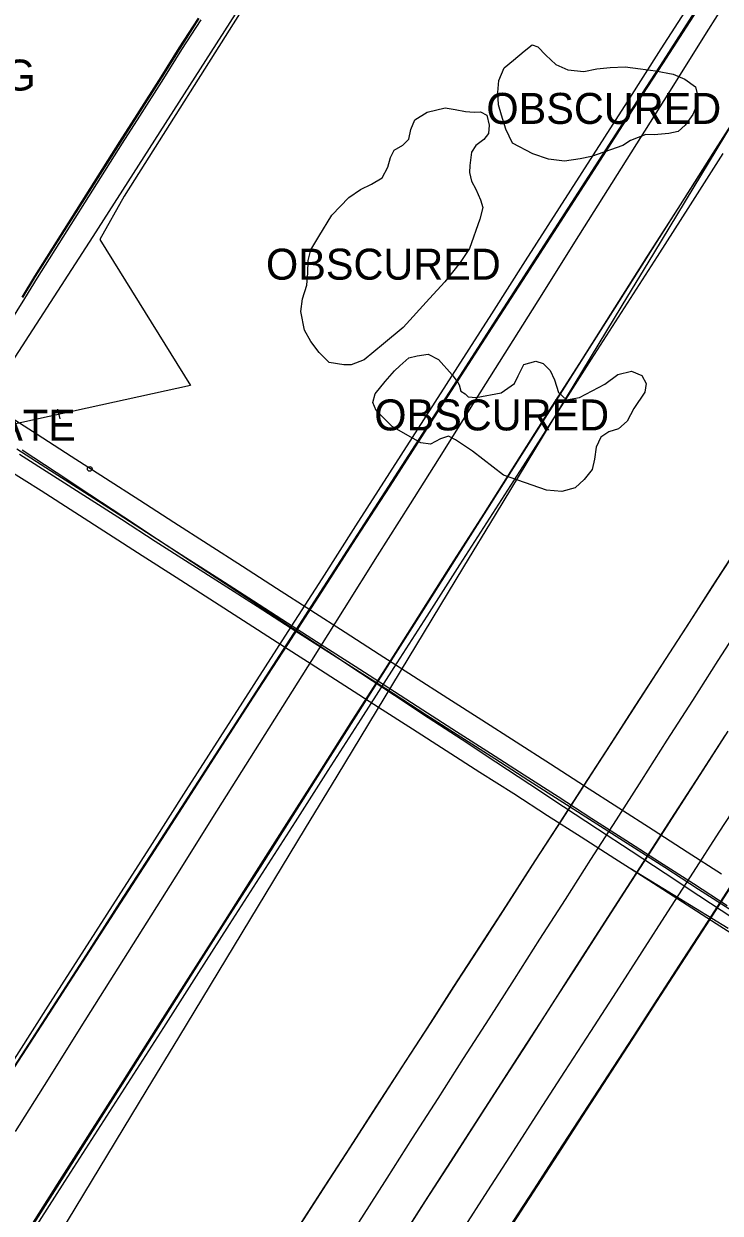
# Model space of a CAD drawing. Extents: x 368532 to 392481, y 10654822 to 10676899.
# Drawn here: x 368731.1 to 368843.5, y 10676483.6 to 10676675.6 of the extents above; entities that cross this region are included whole.
import ezdxf

# ---------------------------------------------------------------- set-up
doc = ezdxf.new("R2010")
doc.units = 0
for name, color, linetype in [('p_Catenary', 7, 'Continuous'), ('p_dtm obscured area', 7, 'Continuous'), ('p_dtm sidewalk', 7, 'Continuous'), ('p_road - paved curb', 7, 'Continuous'), ('p_road general road feature', 7, 'Continuous'), ('p_structure fence', 7, 'Continuous'), ('p_structure unidentified', 7, 'Continuous')]:
    doc.layers.add(name, color=color, linetype=linetype)

msp = doc.modelspace()

# ---------------------------------------------------------------- linework, layer by layer
at = {"layer": 'p_Catenary'}
for points in [[(368729.76, 10676496.78), (368735.07, 10676505.22), (368740.38, 10676513.67), (368745.69, 10676522.11), (368751, 10676530.55), (368756.31, 10676539), (368761.62, 10676547.44), (368766.94, 10676555.88), (368772.25, 10676564.33), (368777.56, 10676572.77), (368782.87, 10676581.21), (368788.18, 10676589.66), (368793.49, 10676598.1), (368798.8, 10676606.54), (368804.11, 10676614.99), (368809.42, 10676623.43), (368814.73, 10676631.87), (368820.04, 10676640.32), (368825.36, 10676648.76), (368830.67, 10676657.2), (368835.98, 10676665.65), (368841.29, 10676674.09), (368846.6, 10676682.54)], [(368713.52, 10676483.38), (368719, 10676491.93), (368724.47, 10676500.49), (368729.95, 10676509.04), (368735.42, 10676517.59), (368740.9, 10676526.14), (368746.37, 10676534.69), (368751.85, 10676543.24), (368757.32, 10676551.8), (368762.8, 10676560.35), (368768.27, 10676568.9), (368773.75, 10676577.45), (368779.22, 10676586), (368784.7, 10676594.55), (368790.17, 10676603.1), (368795.65, 10676611.66), (368801.12, 10676620.21), (368806.6, 10676628.76), (368812.07, 10676637.31), (368817.55, 10676645.86), (368823.02, 10676654.41), (368828.5, 10676662.97), (368833.97, 10676671.52), (368839.45, 10676680.07)], [(368839.65, 10676677.61), (368834.15, 10676669.09), (368828.65, 10676660.57), (368823.15, 10676652.05), (368817.65, 10676643.53), (368812.15, 10676635.02), (368806.64, 10676626.5), (368801.14, 10676617.98), (368795.64, 10676609.46), (368790.14, 10676600.94), (368784.64, 10676592.42), (368779.14, 10676583.9), (368773.64, 10676575.38), (368768.13, 10676566.87), (368762.63, 10676558.35), (368757.13, 10676549.83), (368751.63, 10676541.31), (368746.13, 10676532.79), (368740.63, 10676524.27), (368735.12, 10676515.75), (368729.62, 10676507.23), (368724.12, 10676498.72), (368718.62, 10676490.2), (368713.12, 10676481.68)], [(368713.81, 10676482.84), (368719.28, 10676491.33), (368724.76, 10676499.82), (368730.24, 10676508.31), (368735.72, 10676516.8), (368741.19, 10676525.29), (368746.67, 10676533.77), (368752.15, 10676542.26), (368757.63, 10676550.75), (368763.1, 10676559.24), (368768.58, 10676567.73), (368774.06, 10676576.22), (368779.53, 10676584.71), (368785.01, 10676593.2), (368790.49, 10676601.69), (368795.97, 10676610.17), (368801.44, 10676618.66), (368806.92, 10676627.15), (368812.4, 10676635.64), (368817.88, 10676644.13), (368823.35, 10676652.62), (368828.83, 10676661.11), (368834.31, 10676669.6), (368839.78, 10676678.09)], [(368848.34, 10676664.16), (368843.07, 10676655.85), (368837.79, 10676647.54), (368832.52, 10676639.22), (368827.24, 10676630.91), (368821.97, 10676622.6), (368816.69, 10676614.28), (368811.42, 10676605.97), (368806.14, 10676597.66), (368800.87, 10676589.34), (368795.59, 10676581.03), (368790.32, 10676572.72), (368785.04, 10676564.4), (368779.77, 10676556.09), (368774.49, 10676547.78), (368769.22, 10676539.46), (368763.94, 10676531.15), (368758.66, 10676522.84), (368753.39, 10676514.52), (368748.11, 10676506.21), (368742.84, 10676497.9), (368737.56, 10676489.58), (368732.29, 10676481.27)], [(368731.24, 10676479.93), (368736.53, 10676488.25), (368741.82, 10676496.57), (368747.11, 10676504.89), (368752.4, 10676513.21), (368757.69, 10676521.53), (368762.98, 10676529.86), (368768.28, 10676538.18), (368773.57, 10676546.5), (368778.86, 10676554.82), (368784.15, 10676563.14), (368789.44, 10676571.46), (368794.73, 10676579.78), (368800.02, 10676588.11), (368805.32, 10676596.43), (368810.61, 10676604.75), (368815.9, 10676613.07), (368821.19, 10676621.39), (368826.48, 10676629.71), (368831.77, 10676638.03), (368837.07, 10676646.36), (368842.36, 10676654.68), (368847.65, 10676663)], [(368735.68, 10676478.22), (368740.79, 10676486.66), (368745.9, 10676495.1), (368751.01, 10676503.53), (368756.11, 10676511.97), (368761.22, 10676520.4), (368766.33, 10676528.84), (368771.44, 10676537.28), (368776.55, 10676545.71), (368781.66, 10676554.15), (368786.77, 10676562.58), (368791.88, 10676571.02), (368796.99, 10676579.46), (368802.1, 10676587.89), (368807.21, 10676596.33), (368812.32, 10676604.76), (368817.43, 10676613.2), (368822.54, 10676621.64), (368827.65, 10676630.07), (368832.75, 10676638.51), (368837.86, 10676646.94), (368842.97, 10676655.38), (368848.08, 10676663.82)], [(368732.42, 10676480.38), (368737.73, 10676488.68), (368743.04, 10676496.98), (368748.35, 10676505.27), (368753.67, 10676513.57), (368758.98, 10676521.87), (368764.29, 10676530.16), (368769.6, 10676538.46), (368774.92, 10676546.76), (368780.23, 10676555.05), (368785.54, 10676563.35), (368790.85, 10676571.65), (368796.17, 10676579.94), (368801.48, 10676588.24), (368806.79, 10676596.54), (368812.1, 10676604.83), (368817.42, 10676613.13), (368822.73, 10676621.43), (368828.04, 10676629.72), (368833.35, 10676638.02), (368838.67, 10676646.32), (368843.98, 10676654.62)], [(368727.71, 10676612.86), (368733.23, 10676609.31), (368738.75, 10676605.76), (368744.28, 10676602.21), (368749.8, 10676598.67), (368755.32, 10676595.12), (368760.84, 10676591.57), (368766.37, 10676588.03), (368771.89, 10676584.48), (368777.41, 10676580.93), (368782.94, 10676577.38), (368788.46, 10676573.84), (368793.98, 10676570.29), (368799.51, 10676566.74), (368805.03, 10676563.19), (368810.55, 10676559.65), (368816.08, 10676556.1), (368821.6, 10676552.55), (368827.12, 10676549), (368832.65, 10676545.46), (368838.17, 10676541.91), (368843.69, 10676538.36)], [(368729.96, 10676606.97), (368735.42, 10676603.46), (368740.88, 10676599.95), (368746.34, 10676596.44), (368751.8, 10676592.93), (368757.26, 10676589.42), (368762.72, 10676585.91), (368768.18, 10676582.4), (368773.64, 10676578.89), (368779.1, 10676575.38), (368784.56, 10676571.87), (368790.02, 10676568.36), (368795.48, 10676564.85), (368800.94, 10676561.34), (368806.4, 10676557.83), (368811.86, 10676554.32), (368817.32, 10676550.82), (368822.78, 10676547.31), (368828.24, 10676543.8), (368833.7, 10676540.29), (368839.16, 10676536.78), (368844.62, 10676533.27)], [(368730.84, 10676606.77), (368736.3, 10676603.17), (368741.76, 10676599.58), (368747.22, 10676595.98), (368752.68, 10676592.39), (368758.14, 10676588.79), (368763.6, 10676585.2), (368769.06, 10676581.6), (368774.52, 10676578.01), (368779.98, 10676574.41), (368785.44, 10676570.81), (368790.9, 10676567.22), (368796.36, 10676563.62), (368801.82, 10676560.03), (368807.28, 10676556.43), (368812.74, 10676552.84), (368818.2, 10676549.24), (368823.66, 10676545.65), (368829.12, 10676542.05), (368834.58, 10676538.46), (368840.05, 10676534.86), (368845.51, 10676531.27)], [(368730.41, 10676606.11), (368735.89, 10676602.6), (368741.37, 10676599.09), (368746.84, 10676595.58), (368752.32, 10676592.07), (368757.8, 10676588.56), (368763.28, 10676585.05), (368768.76, 10676581.54), (368774.24, 10676578.03), (368779.72, 10676574.52), (368785.2, 10676571.01), (368790.68, 10676567.5), (368796.16, 10676563.98), (368801.64, 10676560.47), (368807.12, 10676556.96), (368812.6, 10676553.45), (368818.08, 10676549.94), (368823.56, 10676546.43), (368829.04, 10676542.92), (368834.52, 10676539.41), (368840, 10676535.9), (368845.48, 10676532.39)], [(368728.43, 10676603.7), (368733.88, 10676600.21), (368739.33, 10676596.71), (368744.77, 10676593.22), (368750.22, 10676589.72), (368755.67, 10676586.23), (368761.12, 10676582.74), (368766.57, 10676579.24), (368772.01, 10676575.75), (368777.46, 10676572.26), (368782.91, 10676568.76), (368788.36, 10676565.27), (368793.81, 10676561.78), (368799.25, 10676558.28), (368804.7, 10676554.79), (368810.15, 10676551.3), (368815.6, 10676547.8), (368821.05, 10676544.31), (368826.49, 10676540.81), (368831.94, 10676537.32), (368837.39, 10676533.83), (368842.84, 10676530.33), (368848.29, 10676526.84)], [(368775.44, 10676481.35), (368779.62, 10676487.82), (368783.8, 10676494.29), (368787.98, 10676500.76), (368792.16, 10676507.22), (368796.33, 10676513.69), (368800.51, 10676520.16), (368804.69, 10676526.62), (368808.87, 10676533.09), (368813.05, 10676539.56), (368817.23, 10676546.02), (368821.41, 10676552.49), (368825.59, 10676558.96), (368829.77, 10676565.42), (368833.94, 10676571.89), (368838.12, 10676578.36), (368842.3, 10676584.82), (368846.48, 10676591.29)], [(368775.74, 10676481.76), (368779.95, 10676488.29), (368784.17, 10676494.81), (368788.39, 10676501.34), (368792.61, 10676507.87), (368796.82, 10676514.39), (368801.04, 10676520.92), (368805.26, 10676527.45), (368809.48, 10676533.97), (368813.69, 10676540.5), (368817.91, 10676547.03), (368822.13, 10676553.55), (368826.34, 10676560.08), (368830.56, 10676566.61), (368834.78, 10676573.14), (368839, 10676579.66), (368843.21, 10676586.19), (368847.43, 10676592.72)], [(368752.75, 10676431.44), (368756.86, 10676437.87), (368760.97, 10676444.29), (368765.08, 10676450.72), (368769.18, 10676457.14), (368773.29, 10676463.56), (368777.4, 10676469.99), (368781.51, 10676476.41), (368785.62, 10676482.83), (368789.73, 10676489.26), (368793.84, 10676495.68), (368797.95, 10676502.11), (368802.06, 10676508.53), (368806.17, 10676514.95), (368810.28, 10676521.38), (368814.39, 10676527.8), (368818.5, 10676534.22), (368822.61, 10676540.65), (368826.72, 10676547.07), (368830.83, 10676553.5), (368834.94, 10676559.92), (368839.05, 10676566.34), (368843.16, 10676572.77), (368847.27, 10676579.19)], [(368757.66, 10676426.13), (368762.7, 10676433.96), (368766.78, 10676440.3), (368770.86, 10676446.64), (368774.94, 10676452.98), (368779.02, 10676459.32), (368783.1, 10676465.66), (368787.19, 10676472), (368791.27, 10676478.34), (368795.35, 10676484.68), (368799.43, 10676491.02), (368803.51, 10676497.36), (368807.59, 10676503.7), (368811.67, 10676510.04), (368815.75, 10676516.38), (368819.83, 10676522.72), (368823.91, 10676529.06), (368828, 10676535.4), (368832.08, 10676541.74), (368836.16, 10676548.08), (368840.24, 10676554.42), (368844.32, 10676560.76)], [(368759.4, 10676428.78), (368763.46, 10676435.1), (368767.53, 10676441.41), (368771.6, 10676447.72), (368775.66, 10676454.04), (368779.73, 10676460.35), (368783.79, 10676466.67), (368787.86, 10676472.98), (368791.92, 10676479.3), (368795.99, 10676485.61), (368800.05, 10676491.93), (368804.12, 10676498.24), (368808.18, 10676504.56), (368812.25, 10676510.87), (368816.32, 10676517.19), (368820.38, 10676523.5), (368824.45, 10676529.81), (368828.51, 10676536.13), (368832.58, 10676542.44), (368836.64, 10676548.76), (368840.71, 10676555.07), (368844.77, 10676561.39)], [(368764.48, 10676422.88), (368768.63, 10676429.31), (368772.78, 10676435.74), (368776.93, 10676442.17), (368781.08, 10676448.6), (368785.23, 10676455.03), (368789.38, 10676461.46), (368793.53, 10676467.89), (368797.68, 10676474.33), (368801.83, 10676480.76), (368805.98, 10676487.19), (368810.13, 10676493.62), (368814.28, 10676500.05), (368818.43, 10676506.48), (368822.58, 10676512.91), (368826.73, 10676519.34), (368830.88, 10676525.77), (368835.03, 10676532.21), (368839.18, 10676538.64), (368843.33, 10676545.07), (368847.48, 10676551.5)], [(368768.47, 10676417.6), (368773.57, 10676425.5), (368777.55, 10676431.64), (368781.53, 10676437.79), (368785.51, 10676443.94), (368789.49, 10676450.09), (368793.47, 10676456.24), (368797.45, 10676462.39), (368801.43, 10676468.54), (368805.41, 10676474.69), (368809.39, 10676480.84), (368813.37, 10676486.99), (368817.35, 10676493.14), (368821.33, 10676499.29), (368825.31, 10676505.44), (368829.29, 10676511.59), (368833.27, 10676517.74), (368837.24, 10676523.89), (368841.22, 10676530.04), (368845.2, 10676536.19)], [(368769.23, 10676419.23), (368773.25, 10676425.42), (368777.26, 10676431.61), (368781.28, 10676437.8), (368785.29, 10676444), (368789.31, 10676450.19), (368793.32, 10676456.38), (368797.34, 10676462.58), (368801.35, 10676468.77), (368805.37, 10676474.96), (368809.38, 10676481.16), (368813.4, 10676487.35), (368817.41, 10676493.54), (368821.43, 10676499.73), (368825.44, 10676505.93), (368829.46, 10676512.12), (368833.48, 10676518.31), (368837.49, 10676524.51), (368841.51, 10676530.7), (368845.52, 10676536.89)], [(368769.59, 10676419.35), (368773.57, 10676425.5), (368777.55, 10676431.64), (368781.53, 10676437.79), (368785.51, 10676443.94), (368789.49, 10676450.09), (368793.47, 10676456.24), (368797.45, 10676462.39), (368801.43, 10676468.54), (368805.41, 10676474.69), (368809.39, 10676480.84), (368813.37, 10676486.99), (368817.35, 10676493.14), (368821.33, 10676499.29), (368825.31, 10676505.44), (368829.29, 10676511.59), (368833.27, 10676517.74), (368837.24, 10676523.89), (368841.22, 10676530.04), (368845.2, 10676536.19)]]:
    msp.add_lwpolyline(points, dxfattribs=at)
at = {"layer": 'p_dtm obscured area'}
for points in [[(368827.75, 10676655.94), (368822.69, 10676654.13), (368820.86, 10676653.75), (368818.33, 10676653.39), (368815.76, 10676653.7), (368813.25, 10676654.56), (368809.94, 10676656.27), (368808.91, 10676658.55), (368808.2, 10676660.8), (368807.69, 10676662.5), (368807.59, 10676664.47), (368807.74, 10676666.43), (368808.59, 10676668.44), (368810.1, 10676669.69), (368811.82, 10676671.15), (368813.13, 10676672.17), (368814.07, 10676671.86), (368815.36, 10676670.5), (368816.94, 10676668.98), (368818.9, 10676668.12), (368821.47, 10676667.87), (368823.59, 10676668.29), (368825.7, 10676668.52), (368828.12, 10676668.6), (368830.59, 10676668.29), (368833.05, 10676667.99), (368835.9, 10676667.43), (368837.75, 10676666.62), (368839.48, 10676665.36), (368839.82, 10676664.03), (368839.69, 10676662.41), (368839.06, 10676660.91), (368837.83, 10676659.2), (368836.67, 10676658.19), (368835.21, 10676657.87), (368832.81, 10676657.65), (368831.46, 10676657.69), (368829.02, 10676656.7)], [(368804.67, 10676644.04), (368803.01, 10676639.31), (368801.54, 10676637.01), (368799.06, 10676633.92), (368796.57, 10676631.24), (368792.32, 10676626.52), (368789.12, 10676623.9), (368786.04, 10676621.31), (368783.9, 10676620.5), (368782.74, 10676620.51), (368780.4, 10676620.9), (368778.76, 10676622.48), (368777.43, 10676624.28), (368776.42, 10676626.1), (368775.81, 10676629.11), (368776.08, 10676631.15), (368776.77, 10676633.37), (368776.94, 10676635.36), (368777, 10676637.34), (368777.41, 10676639.1), (368778.71, 10676641.25), (368780.81, 10676644.65), (368783.53, 10676647.52), (368785.41, 10676648.83), (368787.21, 10676649.66), (368788.94, 10676650.7), (368789.85, 10676652.44), (368790.27, 10676653.99), (368790.84, 10676655.15), (368792.26, 10676655.96), (368793.23, 10676656.95), (368793.57, 10676658.52), (368794.18, 10676660.04), (368796.17, 10676661.3), (368799.1, 10676661.98), (368800.69, 10676661.72), (368802.37, 10676661.39), (368803.75, 10676661.28), (368804.8, 10676661.37), (368805.8, 10676660.79), (368806.2, 10676659.2), (368806.11, 10676657.85), (368805.33, 10676656.9), (368804.07, 10676655.93), (368803.37, 10676654.85), (368803.07, 10676652.67), (368803.03, 10676651.54), (368803.35, 10676650.17), (368804.02, 10676648.88), (368804.77, 10676647.16), (368805.19, 10676645.91)], [(368804.09, 10676615.25), (368808.12, 10676615.99), (368810.3, 10676617.48), (368810.85, 10676618.75), (368811.77, 10676620.57), (368813.71, 10676621.12), (368814.9, 10676620.71), (368816.06, 10676619.59), (368816.73, 10676618.08), (368817.39, 10676616.04), (368818.69, 10676614.85), (368820.77, 10676615.26), (368824.85, 10676617.4), (368826.96, 10676618.96), (368829.15, 10676619.48), (368830.85, 10676618.81), (368831.51, 10676617.52), (368831.33, 10676616.12), (368829.52, 10676613.47), (368828.46, 10676611.43), (368827.09, 10676610.16), (368825.51, 10676609.69), (368824.23, 10676608.82), (368823.48, 10676607.25), (368823.2, 10676605.31), (368822.82, 10676603.62), (368821.53, 10676602), (368820.06, 10676600.68), (368817.94, 10676600.09), (368815.47, 10676600.31), (368808.52, 10676602.71), (368803.5, 10676606.56), (368800.78, 10676608.43), (368799.65, 10676608.99), (368798.32, 10676608.58), (368796.75, 10676607.69), (368795.17, 10676607.9), (368792.32, 10676609.56), (368790.56, 10676610.55), (368787.95, 10676613.15), (368787.4, 10676614.41), (368787.8, 10676615.82), (368789.43, 10676617.81), (368790.92, 10676619.52), (368791.77, 10676620.38), (368793.22, 10676621.65), (368794.59, 10676621.96), (368796.33, 10676622.22), (368798.04, 10676621.4), (368800.25, 10676618.89), (368801.13, 10676617.68), (368801.36, 10676617.27), (368801.62, 10676616.28), (368802.31, 10676615.85), (368802.83, 10676615.37)]]:
    msp.add_lwpolyline(points, close=True, dxfattribs=at)
at = {"layer": 'p_dtm sidewalk'}
for p, q in [((368742.27, 10676641.21), (368767.9, 10676681.24)), ((368724.12, 10676613.14), (368742.27, 10676641.21))]:
    msp.add_line(p, q, dxfattribs=at)
at = {"layer": 'p_road - paved curb'}
for p, q in [((368756.19, 10676671.67), (368759.29, 10676676.48)), ((368756.32, 10676671.59), (368759.42, 10676676.4)), ((368756.61, 10676671.4), (368759.71, 10676676.21)), ((368753.28, 10676667), (368756.19, 10676671.67)), ((368753.41, 10676666.92), (368756.32, 10676671.59)), ((368753.7, 10676666.73), (368756.61, 10676671.4)), ((368749.4, 10676660.94), (368753.28, 10676667)), ((368749.53, 10676660.86), (368753.41, 10676666.92)), ((368749.82, 10676660.67), (368753.7, 10676666.73)), ((368746.62, 10676656.56), (368749.4, 10676660.94)), ((368746.75, 10676656.48), (368749.53, 10676660.86)), ((368747.04, 10676656.29), (368749.82, 10676660.67)), ((368732.88, 10676634.84), (368746.62, 10676656.56)), ((368733.01, 10676634.76), (368746.75, 10676656.48)), ((368733.31, 10676634.58), (368747.04, 10676656.29)), ((368730.83, 10676631.46), (368732.88, 10676634.84)), ((368730.96, 10676631.38), (368733.01, 10676634.76)), ((368731.26, 10676631.2), (368733.31, 10676634.58)), ((368727.25, 10676624.83), (368731.26, 10676631.2))]:
    msp.add_line(p, q, dxfattribs=at)
at = {"layer": 'p_structure fence'}
for p, q in [((368773.31, 10676688.88), (368747.27, 10676647.75)), ((368747.27, 10676647.75), (368743.35, 10676640.75)), ((368743.35, 10676640.75), (368757.99, 10676617.16)), ((368757.99, 10676617.16), (368722.8, 10676609.45)), ((368736.52, 10676613.34), (368736.89, 10676611.82)), ((368844.78, 10676529.56), (368828.96, 10676539.22))]:
    msp.add_line(p, q, dxfattribs=at)
at = {"layer": 'p_structure unidentified'}
msp.add_circle((368741.74, 10676603.72), 0.375, dxfattribs=at)

# ---------------------------------------------------------------- texts
at = {"layer": 'p_dtm obscured area'}
for p in [(368803.89, 10676659.4), (368768.32, 10676634.26), (368785.8, 10676609.93)]:
    msp.add_text(' OBSCURED', height=5, dxfattribs=at).set_placement(p)
at = {"layer": 'p_road general road feature'}
msp.add_text(' UNPAVED PARKING', height=5, dxfattribs=at).set_placement((368666.88, 10676664.78))
at = {"layer": 'p_structure fence'}
msp.add_text(' GATE', height=5, dxfattribs=at).set_placement((368719.42, 10676608.26))

doc.saveas('drawing.dxf')
